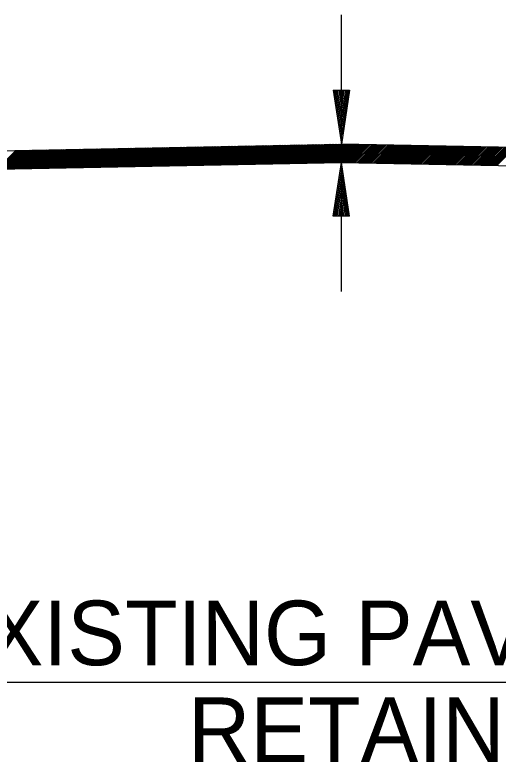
# Model space of a CAD drawing. Extents: x 2263886 to 2266026, y -3122850 to -3121850.
# Drawn here: x 2265499.54 to 2265504.02, y -3122290.7 to -3122283.76 of the extents above; entities that cross this region are included whole.
import ezdxf

# ---------------------------------------------------------------- set-up
doc = ezdxf.new("R2010")
doc.units = 0
doc.layers.add('R_Border Prem', color=7, linetype='Continuous')

msp = doc.modelspace()

# ---------------------------------------------------------------- linework, layer by layer
at = {"layer": 'R_Border Prem'}
for p, q in [((2265502.568, -3122284.9622), (2265502.568, -3122283.7622)), ((2265502.493, -3122284.4622), (2265502.568, -3122284.9622)), ((2265502.493, -3122284.4622), (2265502.643, -3122284.4622)), ((2265502.5055, -3122284.4622), (2265502.568, -3122284.8787)), ((2265502.5182, -3122284.4622), (2265502.568, -3122284.7927)), ((2265502.5307, -3122284.4622), (2265502.568, -3122284.7094)), ((2265502.5437, -3122284.4622), (2265502.568, -3122284.6247)), ((2265502.5562, -3122284.4622), (2265502.568, -3122284.5412)), ((2265502.643, -3122284.4622), (2265502.568, -3122284.9622)), ((2265502.5925, -3122284.4622), (2265502.568, -3122284.6247)), ((2265502.6177, -3122284.4622), (2265502.568, -3122284.7927)), ((2265502.6305, -3122284.4622), (2265502.568, -3122284.8787)), ((2265502.6052, -3122284.4622), (2265502.568, -3122284.7094)), ((2265502.5797, -3122284.4622), (2265502.568, -3122284.5412)), ((2265496.568, -3122285.0822), (2265502.568, -3122284.9622)), ((2265501.6491, -3122285.1506), (2265501.8226, -3122284.9771)), ((2265501.6635, -3122285.1503), (2265501.837, -3122284.9768)), ((2265501.6779, -3122285.15), (2265501.8514, -3122284.9765)), ((2265501.6924, -3122285.1497), (2265501.8659, -3122284.9762)), ((2265501.7068, -3122285.1494), (2265501.8803, -3122284.9759)), ((2265501.7212, -3122285.1491), (2265501.8947, -3122284.9756)), ((2265501.7357, -3122285.1489), (2265501.9092, -3122284.9753)), ((2265501.7501, -3122285.1486), (2265501.9236, -3122284.9751)), ((2265501.7645, -3122285.1483), (2265501.938, -3122284.9748)), ((2265501.779, -3122285.148), (2265501.9525, -3122284.9745)), ((2265501.7934, -3122285.1477), (2265501.9669, -3122284.9742)), ((2265501.8078, -3122285.1474), (2265501.9813, -3122284.9739)), ((2265501.8222, -3122285.1471), (2265501.9957, -3122284.9736)), ((2265501.8367, -3122285.1468), (2265502.0102, -3122284.9733)), ((2265501.8511, -3122285.1465), (2265502.0246, -3122284.973)), ((2265501.8655, -3122285.1463), (2265502.039, -3122284.9728)), ((2265501.88, -3122285.146), (2265502.0535, -3122284.9725)), ((2265501.8944, -3122285.1457), (2265502.0679, -3122284.9722)), ((2265501.9088, -3122285.1454), (2265502.0823, -3122284.9719)), ((2265501.9233, -3122285.1451), (2265502.0968, -3122284.9716)), ((2265501.9377, -3122285.1448), (2265502.1112, -3122284.9713)), ((2265501.9521, -3122285.1445), (2265502.1256, -3122284.971)), ((2265501.9666, -3122285.1442), (2265502.1401, -3122284.9707)), ((2265501.981, -3122285.1439), (2265502.1545, -3122284.9704)), ((2265501.9954, -3122285.1437), (2265502.1689, -3122284.9702)), ((2265502.0098, -3122285.1434), (2265502.1833, -3122284.9699)), ((2265502.0243, -3122285.1431), (2265502.1978, -3122284.9696)), ((2265502.0387, -3122285.1428), (2265502.2122, -3122284.9693)), ((2265502.0531, -3122285.1425), (2265502.2266, -3122284.969)), ((2265502.0676, -3122285.1422), (2265502.2411, -3122284.9687)), ((2265502.082, -3122285.1419), (2265502.2555, -3122284.9684)), ((2265502.0964, -3122285.1416), (2265502.2699, -3122284.9681)), ((2265502.1109, -3122285.1413), (2265502.2844, -3122284.9678)), ((2265502.1253, -3122285.1411), (2265502.2988, -3122284.9676)), ((2265502.1397, -3122285.1408), (2265502.3132, -3122284.9673)), ((2265502.1542, -3122285.1405), (2265502.3277, -3122284.967)), ((2265502.1686, -3122285.1402), (2265502.3421, -3122284.9667)), ((2265502.183, -3122285.1399), (2265502.3565, -3122284.9664)), ((2265502.1974, -3122285.1396), (2265502.3709, -3122284.9661)), ((2265502.2119, -3122285.1393), (2265502.3854, -3122284.9658)), ((2265502.2263, -3122285.139), (2265502.3998, -3122284.9655)), ((2265502.2407, -3122285.1388), (2265502.4142, -3122284.9652)), ((2265502.2552, -3122285.1385), (2265502.4287, -3122284.965)), ((2265502.2696, -3122285.1382), (2265502.4431, -3122284.9647)), ((2265502.284, -3122285.1379), (2265502.4575, -3122284.9644)), ((2265502.2985, -3122285.1376), (2265502.472, -3122284.9641)), ((2265502.3129, -3122285.1373), (2265502.4864, -3122284.9638)), ((2265502.3273, -3122285.137), (2265502.5008, -3122284.9635)), ((2265502.3418, -3122285.1367), (2265502.5153, -3122284.9632)), ((2265502.3562, -3122285.1364), (2265502.5297, -3122284.9629)), ((2265502.3706, -3122285.1362), (2265502.5441, -3122284.9626)), ((2265502.385, -3122285.1359), (2265502.5585, -3122284.9624)), ((2265502.3995, -3122285.1356), (2265502.5728, -3122284.9623)), ((2265502.4139, -3122285.1353), (2265502.5866, -3122284.9625)), ((2265502.4283, -3122285.135), (2265502.6005, -3122284.9628)), ((2265502.4428, -3122285.1347), (2265502.6144, -3122284.9631)), ((2265502.4572, -3122285.1344), (2265502.6282, -3122284.9634)), ((2265502.4716, -3122285.1341), (2265502.6421, -3122284.9637)), ((2265502.4861, -3122285.1338), (2265502.656, -3122284.9639)), ((2265502.5005, -3122285.1336), (2265502.6698, -3122284.9642)), ((2265502.5149, -3122285.1333), (2265502.6837, -3122284.9645)), ((2265502.5294, -3122285.133), (2265502.6976, -3122284.9648)), ((2265502.5438, -3122285.1327), (2265502.7114, -3122284.965)), ((2265502.5582, -3122285.1324), (2265502.7253, -3122284.9653)), ((2265508.568, -3122285.0822), (2265502.568, -3122284.9622)), ((2265502.5725, -3122285.1323), (2265502.7392, -3122284.9656)), ((2265502.5863, -3122285.1326), (2265502.753, -3122284.9659)), ((2265502.6002, -3122285.1328), (2265502.7669, -3122284.9661)), ((2265502.6141, -3122285.1331), (2265502.7808, -3122284.9664)), ((2265502.6279, -3122285.1334), (2265502.7946, -3122284.9667)), ((2265502.6418, -3122285.1337), (2265502.8085, -3122284.967)), ((2265502.6556, -3122285.134), (2265502.8223, -3122284.9673)), ((2265502.6695, -3122285.1342), (2265502.8362, -3122284.9675)), ((2265502.6834, -3122285.1345), (2265502.8501, -3122284.9678)), ((2265502.6972, -3122285.1348), (2265502.8639, -3122284.9681)), ((2265502.7111, -3122285.1351), (2265502.8778, -3122284.9684)), ((2265502.725, -3122285.1353), (2265502.8917, -3122284.9686)), ((2265502.7388, -3122285.1356), (2265502.9055, -3122284.9689)), ((2265502.7527, -3122285.1359), (2265502.9194, -3122284.9692)), ((2265502.7666, -3122285.1362), (2265502.9333, -3122284.9695)), ((2265502.7804, -3122285.1365), (2265502.9471, -3122284.9698)), ((2265502.7943, -3122285.1367), (2265502.961, -3122284.97)), ((2265502.8082, -3122285.137), (2265502.9749, -3122284.9703)), ((2265502.822, -3122285.1373), (2265502.9887, -3122284.9706)), ((2265502.8359, -3122285.1376), (2265503.0026, -3122284.9709)), ((2265502.8498, -3122285.1378), (2265503.0165, -3122284.9711)), ((2265502.8636, -3122285.1381), (2265503.0303, -3122284.9714)), ((2265502.8775, -3122285.1384), (2265503.0442, -3122284.9717)), ((2265502.8914, -3122285.1387), (2265503.0581, -3122284.972)), ((2265502.9052, -3122285.139), (2265503.0719, -3122284.9723)), ((2265502.9191, -3122285.1392), (2265503.0858, -3122284.9725)), ((2265502.9329, -3122285.1395), (2265503.0996, -3122284.9728)), ((2265502.9468, -3122285.1398), (2265503.1135, -3122284.9731)), ((2265502.9607, -3122285.1401), (2265503.1274, -3122284.9734)), ((2265502.9745, -3122285.1403), (2265503.1412, -3122284.9736)), ((2265502.9884, -3122285.1406), (2265503.1551, -3122284.9739)), ((2265503.0023, -3122285.1409), (2265503.169, -3122284.9742)), ((2265503.0161, -3122285.1412), (2265503.1828, -3122284.9745)), ((2265503.03, -3122285.1414), (2265503.1967, -3122284.9747)), ((2265503.0439, -3122285.1417), (2265503.2106, -3122284.975)), ((2265503.0577, -3122285.142), (2265503.2244, -3122284.9753)), ((2265503.0716, -3122285.1423), (2265503.2383, -3122284.9756)), ((2265503.0855, -3122285.1426), (2265503.2522, -3122284.9759)), ((2265503.0993, -3122285.1428), (2265503.266, -3122284.9761)), ((2265503.1132, -3122285.1431), (2265503.2799, -3122284.9764)), ((2265503.1271, -3122285.1434), (2265503.2938, -3122284.9767)), ((2265503.1409, -3122285.1437), (2265503.3076, -3122284.977)), ((2265503.1548, -3122285.1439), (2265503.3215, -3122284.9772)), ((2265499.369, -3122285.1962), (2265499.5425, -3122285.0227)), ((2265499.3834, -3122285.1959), (2265499.557, -3122285.0224)), ((2265499.3979, -3122285.1956), (2265499.5714, -3122285.0221)), ((2265499.4123, -3122285.1953), (2265499.5858, -3122285.0218)), ((2265499.4267, -3122285.195), (2265499.6002, -3122285.0215)), ((2265499.4412, -3122285.1947), (2265499.6147, -3122285.0212)), ((2265499.4556, -3122285.1945), (2265499.6291, -3122285.0209)), ((2265499.47, -3122285.1942), (2265499.6435, -3122285.0207)), ((2265499.4845, -3122285.1939), (2265499.658, -3122285.0204)), ((2265499.4989, -3122285.1936), (2265499.6724, -3122285.0201)), ((2265499.5133, -3122285.1933), (2265499.6868, -3122285.0198)), ((2265499.5278, -3122285.193), (2265499.7013, -3122285.0195)), ((2265499.5422, -3122285.1927), (2265499.7157, -3122285.0192)), ((2265499.5566, -3122285.1924), (2265499.7301, -3122285.0189)), ((2265499.571, -3122285.1921), (2265499.7446, -3122285.0186)), ((2265499.5855, -3122285.1919), (2265499.759, -3122285.0184)), ((2265499.5999, -3122285.1916), (2265499.7734, -3122285.0181)), ((2265499.6143, -3122285.1913), (2265499.7878, -3122285.0178)), ((2265499.6288, -3122285.191), (2265499.8023, -3122285.0175)), ((2265499.6432, -3122285.1907), (2265499.8167, -3122285.0172)), ((2265499.6576, -3122285.1904), (2265499.8311, -3122285.0169)), ((2265499.6721, -3122285.1901), (2265499.8456, -3122285.0166)), ((2265499.6865, -3122285.1898), (2265499.86, -3122285.0163)), ((2265499.7009, -3122285.1895), (2265499.8744, -3122285.016)), ((2265499.7154, -3122285.1893), (2265499.8889, -3122285.0158)), ((2265499.7298, -3122285.189), (2265499.9033, -3122285.0155)), ((2265499.7442, -3122285.1887), (2265499.9177, -3122285.0152)), ((2265499.7586, -3122285.1884), (2265499.9322, -3122285.0149)), ((2265499.7731, -3122285.1881), (2265499.9466, -3122285.0146)), ((2265499.7875, -3122285.1878), (2265499.961, -3122285.0143)), ((2265499.8019, -3122285.1875), (2265499.9754, -3122285.014)), ((2265499.8164, -3122285.1872), (2265499.9899, -3122285.0137)), ((2265499.8308, -3122285.1869), (2265500.0043, -3122285.0134)), ((2265499.8452, -3122285.1867), (2265500.0187, -3122285.0132)), ((2265499.8597, -3122285.1864), (2265500.0332, -3122285.0129)), ((2265499.8741, -3122285.1861), (2265500.0476, -3122285.0126)), ((2265499.8885, -3122285.1858), (2265500.062, -3122285.0123)), ((2265499.903, -3122285.1855), (2265500.0765, -3122285.012)), ((2265499.9174, -3122285.1852), (2265500.0909, -3122285.0117)), ((2265499.9318, -3122285.1849), (2265500.1053, -3122285.0114)), ((2265499.9462, -3122285.1846), (2265500.1197, -3122285.0111)), ((2265499.9607, -3122285.1844), (2265500.1342, -3122285.0108)), ((2265499.9751, -3122285.1841), (2265500.1486, -3122285.0106)), ((2265499.9895, -3122285.1838), (2265500.163, -3122285.0103)), ((2265500.004, -3122285.1835), (2265500.1775, -3122285.01)), ((2265500.0184, -3122285.1832), (2265500.1919, -3122285.0097)), ((2265500.0328, -3122285.1829), (2265500.2063, -3122285.0094)), ((2265500.0473, -3122285.1826), (2265500.2208, -3122285.0091)), ((2265500.0617, -3122285.1823), (2265500.2352, -3122285.0088)), ((2265500.0761, -3122285.182), (2265500.2496, -3122285.0085)), ((2265500.0906, -3122285.1818), (2265500.2641, -3122285.0083)), ((2265500.105, -3122285.1815), (2265500.2785, -3122285.008)), ((2265500.1194, -3122285.1812), (2265500.2929, -3122285.0077)), ((2265500.1338, -3122285.1809), (2265500.3073, -3122285.0074)), ((2265500.1483, -3122285.1806), (2265500.3218, -3122285.0071)), ((2265500.1627, -3122285.1803), (2265500.3362, -3122285.0068)), ((2265500.1771, -3122285.18), (2265500.3506, -3122285.0065)), ((2265500.1916, -3122285.1797), (2265500.3651, -3122285.0062)), ((2265500.206, -3122285.1794), (2265500.3795, -3122285.0059)), ((2265500.2204, -3122285.1792), (2265500.3939, -3122285.0057)), ((2265500.2349, -3122285.1789), (2265500.4084, -3122285.0054)), ((2265500.2493, -3122285.1786), (2265500.4228, -3122285.0051)), ((2265500.2637, -3122285.1783), (2265500.4372, -3122285.0048)), ((2265500.2782, -3122285.178), (2265500.4517, -3122285.0045)), ((2265500.2926, -3122285.1777), (2265500.4661, -3122285.0042)), ((2265500.307, -3122285.1774), (2265500.4805, -3122285.0039)), ((2265500.3214, -3122285.1771), (2265500.4949, -3122285.0036)), ((2265500.3359, -3122285.1768), (2265500.5094, -3122285.0033)), ((2265500.3503, -3122285.1766), (2265500.5238, -3122285.0031)), ((2265500.3647, -3122285.1763), (2265500.5382, -3122285.0028)), ((2265500.3792, -3122285.176), (2265500.5527, -3122285.0025)), ((2265500.3936, -3122285.1757), (2265500.5671, -3122285.0022)), ((2265500.408, -3122285.1754), (2265500.5815, -3122285.0019)), ((2265500.4225, -3122285.1751), (2265500.596, -3122285.0016)), ((2265500.4369, -3122285.1748), (2265500.6104, -3122285.0013)), ((2265500.4513, -3122285.1745), (2265500.6248, -3122285.001)), ((2265500.4658, -3122285.1743), (2265500.6393, -3122285.0007)), ((2265500.4802, -3122285.174), (2265500.6537, -3122285.0005)), ((2265500.4946, -3122285.1737), (2265500.6681, -3122285.0002)), ((2265500.509, -3122285.1734), (2265500.6825, -3122284.9999)), ((2265500.5235, -3122285.1731), (2265500.697, -3122284.9996)), ((2265500.5379, -3122285.1728), (2265500.7114, -3122284.9993)), ((2265500.5523, -3122285.1725), (2265500.7258, -3122284.999)), ((2265500.5668, -3122285.1722), (2265500.7403, -3122284.9987)), ((2265500.5812, -3122285.1719), (2265500.7547, -3122284.9984)), ((2265500.5956, -3122285.1717), (2265500.7691, -3122284.9981)), ((2265500.6101, -3122285.1714), (2265500.7836, -3122284.9979)), ((2265500.6245, -3122285.1711), (2265500.798, -3122284.9976)), ((2265500.6389, -3122285.1708), (2265500.8124, -3122284.9973)), ((2265500.6534, -3122285.1705), (2265500.8269, -3122284.997)), ((2265500.6678, -3122285.1702), (2265500.8413, -3122284.9967)), ((2265500.6822, -3122285.1699), (2265500.8557, -3122284.9964)), ((2265500.6966, -3122285.1696), (2265500.8701, -3122284.9961)), ((2265500.7111, -3122285.1693), (2265500.8846, -3122284.9958)), ((2265500.7255, -3122285.1691), (2265500.899, -3122284.9956)), ((2265500.7399, -3122285.1688), (2265500.9134, -3122284.9953)), ((2265500.7544, -3122285.1685), (2265500.9279, -3122284.995)), ((2265500.7688, -3122285.1682), (2265500.9423, -3122284.9947)), ((2265500.7832, -3122285.1679), (2265500.9567, -3122284.9944)), ((2265500.7977, -3122285.1676), (2265500.9712, -3122284.9941)), ((2265500.8121, -3122285.1673), (2265500.9856, -3122284.9938)), ((2265500.8265, -3122285.167), (2265501, -3122284.9935)), ((2265500.841, -3122285.1667), (2265501.0145, -3122284.9932)), ((2265500.8554, -3122285.1665), (2265501.0289, -3122284.993)), ((2265500.8698, -3122285.1662), (2265501.0433, -3122284.9927)), ((2265500.8842, -3122285.1659), (2265501.0577, -3122284.9924)), ((2265500.8987, -3122285.1656), (2265501.0722, -3122284.9921)), ((2265500.9131, -3122285.1653), (2265501.0866, -3122284.9918)), ((2265500.9275, -3122285.165), (2265501.101, -3122284.9915)), ((2265500.942, -3122285.1647), (2265501.1155, -3122284.9912)), ((2265500.9564, -3122285.1644), (2265501.1299, -3122284.9909)), ((2265500.9708, -3122285.1641), (2265501.1443, -3122284.9906)), ((2265500.9853, -3122285.1639), (2265501.1588, -3122284.9904)), ((2265500.9997, -3122285.1636), (2265501.1732, -3122284.9901)), ((2265501.0141, -3122285.1633), (2265501.1876, -3122284.9898)), ((2265501.0286, -3122285.163), (2265501.2021, -3122284.9895)), ((2265501.043, -3122285.1627), (2265501.2165, -3122284.9892)), ((2265501.0574, -3122285.1624), (2265501.2309, -3122284.9889)), ((2265501.0718, -3122285.1621), (2265501.2453, -3122284.9886)), ((2265501.0863, -3122285.1618), (2265501.2598, -3122284.9883)), ((2265501.1007, -3122285.1616), (2265501.2742, -3122284.988)), ((2265501.1151, -3122285.1613), (2265501.2886, -3122284.9878)), ((2265501.1296, -3122285.161), (2265501.3031, -3122284.9875)), ((2265501.144, -3122285.1607), (2265501.3175, -3122284.9872)), ((2265501.1584, -3122285.1604), (2265501.3319, -3122284.9869)), ((2265501.1729, -3122285.1601), (2265501.3464, -3122284.9866)), ((2265501.1873, -3122285.1598), (2265501.3608, -3122284.9863)), ((2265501.2017, -3122285.1595), (2265501.3752, -3122284.986)), ((2265501.2162, -3122285.1592), (2265501.3897, -3122284.9857)), ((2265501.2306, -3122285.159), (2265501.4041, -3122284.9854)), ((2265501.245, -3122285.1587), (2265501.4185, -3122284.9852)), ((2265501.2594, -3122285.1584), (2265501.4329, -3122284.9849)), ((2265501.2739, -3122285.1581), (2265501.4474, -3122284.9846)), ((2265501.2883, -3122285.1578), (2265501.4618, -3122284.9843)), ((2265501.3027, -3122285.1575), (2265501.4762, -3122284.984)), ((2265501.3172, -3122285.1572), (2265501.4907, -3122284.9837)), ((2265501.3316, -3122285.1569), (2265501.5051, -3122284.9834)), ((2265501.346, -3122285.1566), (2265501.5195, -3122284.9831)), ((2265501.3605, -3122285.1564), (2265501.534, -3122284.9829)), ((2265501.3749, -3122285.1561), (2265501.5484, -3122284.9826)), ((2265501.3893, -3122285.1558), (2265501.5628, -3122284.9823)), ((2265501.4038, -3122285.1555), (2265501.5773, -3122284.982)), ((2265501.4182, -3122285.1552), (2265501.5917, -3122284.9817)), ((2265501.4326, -3122285.1549), (2265501.6061, -3122284.9814)), ((2265501.447, -3122285.1546), (2265501.6205, -3122284.9811)), ((2265501.4615, -3122285.1543), (2265501.635, -3122284.9808)), ((2265501.4759, -3122285.154), (2265501.6494, -3122284.9805)), ((2265501.4903, -3122285.1538), (2265501.6638, -3122284.9803)), ((2265501.5048, -3122285.1535), (2265501.6783, -3122284.98)), ((2265501.5192, -3122285.1532), (2265501.6927, -3122284.9797)), ((2265501.5336, -3122285.1529), (2265501.7071, -3122284.9794)), ((2265501.5481, -3122285.1526), (2265501.7216, -3122284.9791)), ((2265501.5625, -3122285.1523), (2265501.736, -3122284.9788)), ((2265501.5769, -3122285.152), (2265501.7504, -3122284.9785)), ((2265501.5914, -3122285.1517), (2265501.7649, -3122284.9782)), ((2265501.6058, -3122285.1514), (2265501.7793, -3122284.9779)), ((2265501.6202, -3122285.1512), (2265501.7937, -3122284.9777)), ((2265501.6346, -3122285.1509), (2265501.8081, -3122284.9774)), ((2265503.1686, -3122285.1442), (2265503.3353, -3122284.9775)), ((2265503.1825, -3122285.1445), (2265503.3492, -3122284.9778)), ((2265503.1964, -3122285.1448), (2265503.3631, -3122284.9781)), ((2265503.2102, -3122285.1451), (2265503.3769, -3122284.9784)), ((2265503.2241, -3122285.1453), (2265503.3908, -3122284.9786)), ((2265503.238, -3122285.1456), (2265503.4047, -3122284.9789)), ((2265503.2518, -3122285.1459), (2265503.4185, -3122284.9792)), ((2265503.2657, -3122285.1462), (2265503.4324, -3122284.9795)), ((2265503.2796, -3122285.1464), (2265503.4463, -3122284.9797)), ((2265503.2934, -3122285.1467), (2265503.4601, -3122284.98)), ((2265503.3073, -3122285.147), (2265503.474, -3122284.9803)), ((2265503.3212, -3122285.1473), (2265503.4879, -3122284.9806)), ((2265503.335, -3122285.1475), (2265503.5017, -3122284.9808)), ((2265503.3489, -3122285.1478), (2265503.5156, -3122284.9811)), ((2265503.3628, -3122285.1481), (2265503.5295, -3122284.9814)), ((2265503.3766, -3122285.1484), (2265503.5433, -3122284.9817)), ((2265503.3905, -3122285.1487), (2265503.5572, -3122284.982)), ((2265503.4043, -3122285.1489), (2265503.571, -3122284.9822)), ((2265503.4182, -3122285.1492), (2265503.5849, -3122284.9825)), ((2265503.4321, -3122285.1495), (2265503.5988, -3122284.9828)), ((2265503.4459, -3122285.1498), (2265503.6126, -3122284.9831)), ((2265503.4598, -3122285.15), (2265503.6265, -3122284.9833)), ((2265503.4737, -3122285.1503), (2265503.6404, -3122284.9836)), ((2265503.4875, -3122285.1506), (2265503.6542, -3122284.9839)), ((2265503.5014, -3122285.1509), (2265503.6681, -3122284.9842)), ((2265503.5153, -3122285.1512), (2265503.682, -3122284.9845)), ((2265503.5291, -3122285.1514), (2265503.6958, -3122284.9847)), ((2265503.543, -3122285.1517), (2265503.7097, -3122284.985)), ((2265503.5569, -3122285.152), (2265503.7236, -3122284.9853)), ((2265503.5707, -3122285.1523), (2265503.7374, -3122284.9856)), ((2265503.5846, -3122285.1525), (2265503.7513, -3122284.9858)), ((2265503.5985, -3122285.1528), (2265503.7652, -3122284.9861)), ((2265503.6123, -3122285.1531), (2265503.779, -3122284.9864)), ((2265503.6262, -3122285.1534), (2265503.7929, -3122284.9867)), ((2265503.6401, -3122285.1536), (2265503.8068, -3122284.9869)), ((2265503.6539, -3122285.1539), (2265503.8206, -3122284.9872)), ((2265503.6678, -3122285.1542), (2265503.8345, -3122284.9875)), ((2265503.6816, -3122285.1545), (2265503.8483, -3122284.9878)), ((2265503.6955, -3122285.1548), (2265503.8622, -3122284.9881)), ((2265503.7094, -3122285.155), (2265503.8761, -3122284.9883)), ((2265503.7232, -3122285.1553), (2265503.8899, -3122284.9886)), ((2265503.7371, -3122285.1556), (2265503.9038, -3122284.9889)), ((2265503.751, -3122285.1559), (2265503.9177, -3122284.9892)), ((2265503.7648, -3122285.1561), (2265503.9315, -3122284.9894)), ((2265503.7787, -3122285.1564), (2265503.9454, -3122284.9897)), ((2265503.7926, -3122285.1567), (2265503.9593, -3122284.99)), ((2265503.8064, -3122285.157), (2265503.9731, -3122284.9903)), ((2265503.8203, -3122285.1573), (2265503.987, -3122284.9906)), ((2265503.8342, -3122285.1575), (2265504.0009, -3122284.9908)), ((2265503.848, -3122285.1578), (2265504.0147, -3122284.9911)), ((2265503.8619, -3122285.1581), (2265504.0286, -3122284.9914)), ((2265503.8758, -3122285.1584), (2265504.0425, -3122284.9917)), ((2265503.8896, -3122285.1586), (2265504.0563, -3122284.9919)), ((2265503.9035, -3122285.1589), (2265504.0702, -3122284.9922)), ((2265503.9173, -3122285.1592), (2265504.084, -3122284.9925)), ((2265503.9312, -3122285.1595), (2265504.0979, -3122284.9928)), ((2265503.9451, -3122285.1597), (2265504.1118, -3122284.993)), ((2265503.9589, -3122285.16), (2265504.1256, -3122284.9933)), ((2265503.9728, -3122285.1603), (2265504.1395, -3122284.9936)), ((2265503.9867, -3122285.1606), (2265504.1534, -3122284.9939)), ((2265504.0005, -3122285.1609), (2265504.1672, -3122284.9942)), ((2265504.0144, -3122285.1611), (2265504.1811, -3122284.9944)), ((2265496.5714, -3122285.2521), (2265502.568, -3122285.1322)), ((2265502.493, -3122285.6322), (2265502.568, -3122285.1322)), ((2265502.568, -3122285.1322), (2265508.5646, -3122285.2521)), ((2265502.568, -3122286.3322), (2265502.568, -3122285.1322)), ((2265502.643, -3122285.6322), (2265502.568, -3122285.1322)), ((2265502.5055, -3122285.6322), (2265502.568, -3122285.2157)), ((2265502.6305, -3122285.6322), (2265502.568, -3122285.2157)), ((2265502.5182, -3122285.6322), (2265502.568, -3122285.3017)), ((2265502.6177, -3122285.6322), (2265502.568, -3122285.3017)), ((2265502.5307, -3122285.6322), (2265502.568, -3122285.385)), ((2265502.6052, -3122285.6322), (2265502.568, -3122285.385)), ((2265502.5435, -3122285.6322), (2265502.568, -3122285.4697)), ((2265502.5922, -3122285.6322), (2265502.568, -3122285.4697)), ((2265502.5562, -3122285.6322), (2265502.568, -3122285.5532)), ((2265502.5797, -3122285.6322), (2265502.568, -3122285.5532)), ((2265502.643, -3122285.6322), (2265502.493, -3122285.6322)), ((2265491.5714, -3122289.9622), (2265513.5646, -3122289.9622))]:
    msp.add_line(p, q, dxfattribs=at)

# ---------------------------------------------------------------- texts
for s, p in [('22\'-0" EXISTING PAVEMENT', (2265496.4617, -3122289.8046)), ('RETAIN', (2265501.1436, -3122290.7046))]:
    msp.add_text(s, height=0.6, rotation=360, dxfattribs=at).set_placement(p)

doc.saveas('drawing.dxf')
